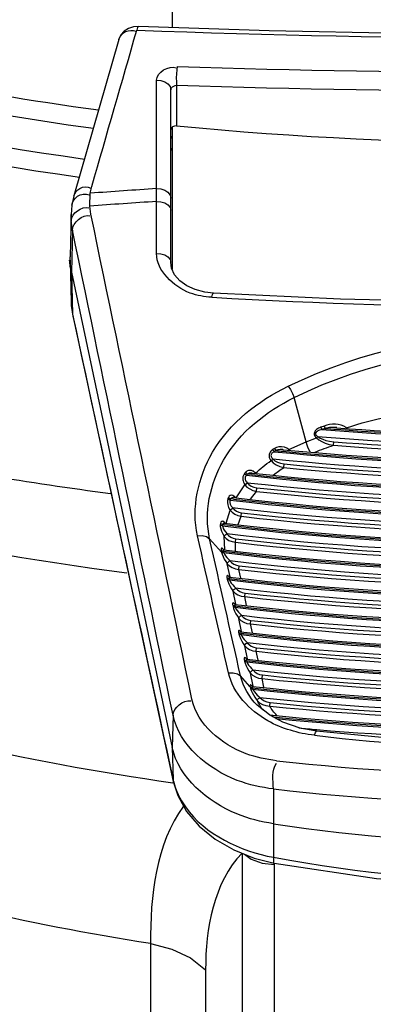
# Paper-space layout 'Sheet' of a CAD drawing. Header units: inches. Extents: x 0.2 to 10.8, y 0.2 to 8.3.
# Tile 389 of 545: x 7.6304 to 7.6849, y 3.9594 to 4.1109. Entities that reach past the tile are written whole.
import ezdxf

# ---------------------------------------------------------------- set-up
doc = ezdxf.new("R2010")
doc.units = ezdxf.units.IN
doc.header["$MEASUREMENT"] = 0
doc.layers.get('0').update_dxf_attribs({"lineweight": 5})

psp = doc.layouts.new('Sheet')

# ---------------------------------------------------------------- linework, layer by layer
at = {"color": 0, "linetype": 'ByBlock', "lineweight": -3}
for p, q in [((7.653877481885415, 4.123502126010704), (7.653877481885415, 4.109654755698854)), ((7.645680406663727, 4.107823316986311), (7.638781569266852, 4.083766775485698)), ((7.651497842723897, 4.074917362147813), (7.651497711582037, 4.101575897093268)), ((7.654584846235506, 4.100807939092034), (7.654584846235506, 4.09454468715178)), ((7.653677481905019, 4.073559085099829), (7.653677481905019, 4.100118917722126)), ((7.653877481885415, 4.094340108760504), (7.653677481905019, 4.093984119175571)), ((7.653877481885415, 4.094340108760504), (7.653877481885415, 4.07249085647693)), ((7.653643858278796, 4.092713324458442), (7.653829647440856, 4.092692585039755)), ((7.653690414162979, 4.092921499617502), (7.653877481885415, 4.092907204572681)), ((7.653877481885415, 4.090779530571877), (7.653677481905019, 4.091153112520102)), ((7.641216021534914, 4.082201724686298), (7.641292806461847, 4.084181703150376)), ((7.641292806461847, 4.084181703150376), (7.641521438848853, 4.085213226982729)), ((7.638781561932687, 4.08376674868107), (7.638468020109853, 4.082344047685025)), ((7.638338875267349, 4.080890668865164), (7.638178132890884, 4.074379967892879)), ((7.638357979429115, 4.079963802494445), (7.63833887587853, 4.080890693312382)), ((7.638467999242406, 4.082343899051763), (7.638338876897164, 4.080890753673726)), ((7.641381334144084, 4.080986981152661), (7.641216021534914, 4.082201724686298)), ((7.638554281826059, 4.078521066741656), (7.638357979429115, 4.079963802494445)), ((7.638554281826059, 4.078521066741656), (7.638396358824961, 4.072035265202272)), ((7.638178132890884, 4.0738862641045), (7.638178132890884, 4.074379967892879)), ((7.638178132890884, 4.0738862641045), (7.638338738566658, 4.067381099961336)), ((7.638396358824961, 4.072035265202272), (7.653907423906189, 3.99891540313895)), ((7.638396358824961, 4.072035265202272), (7.638554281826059, 4.065582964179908)), ((7.638338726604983, 4.067381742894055), (7.638361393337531, 4.066894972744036)), ((7.638357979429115, 4.066967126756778), (7.638365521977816, 4.06689540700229)), ((7.638365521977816, 4.06689540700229), (7.638590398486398, 4.065283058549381)), ((7.638554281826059, 4.065582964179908), (7.654064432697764, 3.993692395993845)), ((7.638554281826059, 4.065582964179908), (7.638590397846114, 4.065283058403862)), ((7.674497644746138, 4.045928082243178), (7.672689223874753, 4.052761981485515)), ((7.677292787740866, 4.048371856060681), (7.676799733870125, 4.048197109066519)), ((7.676799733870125, 4.048197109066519), (7.676956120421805, 4.047837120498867)), ((7.677446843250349, 4.048011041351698), (7.676956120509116, 4.047837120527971)), ((7.677292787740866, 4.048371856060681), (7.677446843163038, 4.048011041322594)), ((7.680671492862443, 4.048148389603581), (7.680614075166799, 4.048032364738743)), ((7.680722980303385, 4.048116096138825), (7.680671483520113, 4.048148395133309)), ((7.680722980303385, 4.048116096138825), (7.680679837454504, 4.048028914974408)), ((7.674497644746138, 4.045928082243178), (7.676118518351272, 4.046549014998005)), ((7.676118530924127, 4.046549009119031), (7.676327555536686, 4.046744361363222)), ((7.669645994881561, 4.04493009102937), (7.669359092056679, 4.044746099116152)), ((7.669359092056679, 4.044746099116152), (7.669593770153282, 4.044424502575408)), ((7.669876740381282, 4.044605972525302), (7.669593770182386, 4.044424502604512)), ((7.669645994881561, 4.04493009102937), (7.669876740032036, 4.044605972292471)), ((7.671842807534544, 4.04476630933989), (7.671796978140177, 4.044672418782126)), ((7.671879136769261, 4.044734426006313), (7.674497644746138, 4.045928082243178)), ((7.671965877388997, 4.044659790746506), (7.671879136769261, 4.044734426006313)), ((7.678725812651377, 4.045404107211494), (7.678770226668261, 4.045957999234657)), ((7.669119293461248, 4.043056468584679), (7.669421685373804, 4.043294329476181)), ((7.671083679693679, 4.041982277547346), (7.671138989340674, 4.042535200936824)), ((7.665206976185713, 4.041248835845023), (7.665036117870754, 4.041057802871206)), ((7.665036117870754, 4.041057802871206), (7.665330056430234, 4.040786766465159)), ((7.665206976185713, 4.041248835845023), (7.665498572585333, 4.040975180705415)), ((7.665498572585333, 4.040975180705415), (7.665330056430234, 4.040786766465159)), ((7.666183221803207, 4.040915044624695), (7.665498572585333, 4.040975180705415)), ((7.666179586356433, 4.040898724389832), (7.665498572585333, 4.040975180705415)), ((7.666707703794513, 4.041136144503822), (7.66636507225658, 4.04140259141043)), ((7.663728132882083, 4.037326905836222), (7.66510375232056, 4.039332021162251)), ((7.665103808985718, 4.039332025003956), (7.665468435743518, 4.039621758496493)), ((7.66685807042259, 4.038321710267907), (7.666919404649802, 4.038874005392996)), ((7.662574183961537, 4.037397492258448), (7.66248034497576, 4.037200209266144)), ((7.66248034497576, 4.037200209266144), (7.662809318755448, 4.036982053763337)), ((7.662574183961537, 4.037397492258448), (7.662901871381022, 4.037176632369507)), ((7.662901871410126, 4.037176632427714), (7.662809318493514, 4.036982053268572)), ((7.663336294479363, 4.037134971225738), (7.662901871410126, 4.037176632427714)), ((7.663333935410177, 4.037125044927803), (7.662901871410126, 4.037176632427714)), ((7.663680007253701, 4.037320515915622), (7.663447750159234, 4.037549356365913)), ((7.665940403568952, 4.037116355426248), (7.666858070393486, 4.038321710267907)), ((7.662811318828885, 4.03543941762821), (7.663211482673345, 4.035783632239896)), ((7.662191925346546, 4.033407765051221), (7.662811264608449, 4.035439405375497)), ((7.664081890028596, 4.03322257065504), (7.664512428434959, 4.034485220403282)), ((7.664512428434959, 4.034485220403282), (7.664577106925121, 4.035037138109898)), ((7.661335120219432, 4.033389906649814), (7.661307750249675, 4.033185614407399)), ((7.661307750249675, 4.033185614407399), (7.66165279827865, 4.033022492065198)), ((7.661335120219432, 4.033389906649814), (7.661679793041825, 4.033223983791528)), ((7.661679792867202, 4.033223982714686), (7.66165279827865, 4.033022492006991)), ((7.661912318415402, 4.033201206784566), (7.661679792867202, 4.033223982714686)), ((7.661910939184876, 4.03319558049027), (7.661679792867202, 4.033223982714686)), ((7.662073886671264, 4.033419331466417), (7.661911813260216, 4.033590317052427)), ((7.661489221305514, 4.02895047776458), (7.659667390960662, 4.031013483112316)), ((7.661984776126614, 4.02935839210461), (7.661917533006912, 4.031387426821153)), ((7.663641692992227, 4.030485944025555), (7.663707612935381, 4.031037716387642)), ((7.661636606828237, 4.0295398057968), (7.661580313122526, 4.029565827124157)), ((7.661875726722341, 4.029329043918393), (7.661636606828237, 4.0295398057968)), ((7.663670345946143, 4.029163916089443), (7.663641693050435, 4.030485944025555)), ((7.66143412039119, 4.029219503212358), (7.661777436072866, 4.029110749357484)), ((7.66143412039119, 4.029219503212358), (7.661476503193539, 4.029006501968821)), ((7.661476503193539, 4.029006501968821), (7.661819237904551, 4.028900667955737)), ((7.661476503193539, 4.029006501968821), (7.661489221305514, 4.02895047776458)), ((7.66148921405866, 4.028950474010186), (7.661835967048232, 4.02886278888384)), ((7.661752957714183, 4.029184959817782), (7.661777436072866, 4.029110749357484)), ((7.661777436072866, 4.029110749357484), (7.661804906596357, 4.028970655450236)), ((7.661804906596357, 4.028970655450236), (7.661819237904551, 4.028900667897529)), ((7.662808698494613, 4.025179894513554), (7.662383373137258, 4.027184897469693)), ((7.662612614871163, 4.027587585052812), (7.662767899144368, 4.027665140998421)), ((7.664167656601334, 4.026322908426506), (7.664232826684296, 4.026874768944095)), ((7.662324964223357, 4.02500624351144), (7.662667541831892, 4.024901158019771)), ((7.662324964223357, 4.02500624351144), (7.662369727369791, 4.024795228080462)), ((7.662495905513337, 4.025320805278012), (7.662442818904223, 4.025347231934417)), ((7.662703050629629, 4.025137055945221), (7.662495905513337, 4.025320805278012)), ((7.662700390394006, 4.025137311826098), (7.662639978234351, 4.024976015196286)), ((7.662639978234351, 4.024976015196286), (7.662667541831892, 4.024901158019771)), ((7.662667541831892, 4.024901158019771), (7.662712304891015, 4.024690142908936)), ((7.664454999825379, 4.024968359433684), (7.664167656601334, 4.026322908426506)), ((7.662369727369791, 4.024795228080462), (7.662712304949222, 4.02469014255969)), ((7.663250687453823, 4.023010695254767), (7.66327667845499, 4.023130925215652)), ((7.663701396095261, 4.020971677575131), (7.663275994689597, 4.022977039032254)), ((7.665059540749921, 4.022118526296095), (7.665123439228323, 4.02267053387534)), ((7.665346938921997, 4.020763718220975), (7.665059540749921, 4.022118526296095)), ((7.663217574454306, 4.020798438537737), (7.663560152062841, 4.020693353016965)), ((7.663217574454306, 4.020798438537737), (7.663262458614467, 4.020586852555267)), ((7.663262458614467, 4.020586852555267), (7.663605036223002, 4.020481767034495)), ((7.663388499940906, 4.021113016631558), (7.66333543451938, 4.021139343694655)), ((7.663596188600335, 4.020929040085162), (7.663388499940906, 4.021113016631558)), ((7.663593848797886, 4.020929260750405), (7.663532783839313, 4.020768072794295)), ((7.663532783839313, 4.020768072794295), (7.663560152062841, 4.020693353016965)), ((7.663560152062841, 4.020693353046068), (7.663605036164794, 4.020481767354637)), ((7.664593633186, 4.016765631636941), (7.664168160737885, 4.018771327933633)), ((7.665950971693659, 4.017916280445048), (7.666013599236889, 4.018468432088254)), ((7.6662384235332, 4.016561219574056), (7.665950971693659, 4.017916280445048)), ((7.664109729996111, 4.016592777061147), (7.664452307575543, 4.016487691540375)), ((7.664109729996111, 4.016592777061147), (7.66415473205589, 4.016380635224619)), ((7.66415473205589, 4.016380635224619), (7.664497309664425, 4.016275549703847)), ((7.664482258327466, 4.016724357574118), (7.664253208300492, 4.016922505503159)), ((7.664487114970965, 4.016723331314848), (7.664417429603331, 4.016590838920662)), ((7.664417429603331, 4.016590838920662), (7.664452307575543, 4.016487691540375)), ((7.664452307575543, 4.016487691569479), (7.664497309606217, 4.016275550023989)), ((7.665034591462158, 4.014601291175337), (7.665060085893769, 4.014721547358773)), ((7.665485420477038, 4.012561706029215), (7.665059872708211, 4.01456775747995)), ((7.665085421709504, 4.014688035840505), (7.665175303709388, 4.014819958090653)), ((7.665149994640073, 4.014853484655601), (7.665286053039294, 4.014970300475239)), ((7.665311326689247, 4.014936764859), (7.665465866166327, 4.015014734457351)), ((7.666841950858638, 4.01371616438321), (7.66690330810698, 4.01426845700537)), ((7.667129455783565, 4.012360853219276), (7.666841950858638, 4.01371616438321)), ((7.665001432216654, 4.012389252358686), (7.665344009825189, 4.012284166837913)), ((7.665001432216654, 4.012389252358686), (7.665046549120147, 4.012176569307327)), ((7.665046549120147, 4.012176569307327), (7.665389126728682, 4.012071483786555)), ((7.665303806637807, 4.012599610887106), (7.665145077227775, 4.012718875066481)), ((7.665374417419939, 4.012520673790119), (7.665303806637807, 4.012599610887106)), ((7.665379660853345, 4.012519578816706), (7.665309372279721, 4.012387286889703)), ((7.665309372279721, 4.012387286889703), (7.665344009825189, 4.012284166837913)), ((7.665344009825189, 4.012284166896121), (7.665389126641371, 4.012071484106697)), ((7.665876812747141, 4.008276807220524), (7.664426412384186, 4.009919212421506)), ((7.665925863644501, 4.010399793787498), (7.665951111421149, 4.010520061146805)), ((7.666376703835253, 4.008360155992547), (7.66595113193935, 4.010366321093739)), ((7.667732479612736, 4.009518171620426), (7.66779256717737, 4.010070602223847)), ((7.665876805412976, 4.008276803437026), (7.666212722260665, 4.008143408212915)), ((7.665876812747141, 4.008276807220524), (7.665893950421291, 4.008185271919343)), ((7.665893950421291, 4.008185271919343), (7.666235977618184, 4.008082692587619)), ((7.665893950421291, 4.008185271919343), (7.665947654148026, 4.007965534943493)), ((7.666078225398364, 4.008493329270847), (7.666025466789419, 4.008522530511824)), ((7.666272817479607, 4.008317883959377), (7.666078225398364, 4.008493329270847)), ((7.666249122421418, 4.008318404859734), (7.666197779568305, 4.008200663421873)), ((7.666197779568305, 4.008200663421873), (7.66621272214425, 4.008143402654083)), ((7.668017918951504, 4.008172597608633), (7.667732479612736, 4.009518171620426)), ((7.665947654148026, 4.007965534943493), (7.666288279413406, 4.007868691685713)), ((7.666235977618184, 4.008082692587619), (7.66628827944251, 4.007868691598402)), ((7.668857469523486, 4.003944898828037), (7.666983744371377, 4.005433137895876)), ((7.667018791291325, 4.006110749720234), (7.667353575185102, 4.005799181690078)), ((7.668914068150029, 4.005291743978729), (7.668972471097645, 4.005844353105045)), ((7.654027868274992, 4.003861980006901), (7.653907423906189, 3.99891540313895)), ((7.653907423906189, 3.99891540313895), (7.654027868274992, 3.993994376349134)), ((7.654027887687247, 3.993994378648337), (7.654064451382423, 3.993692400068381)), ((7.669505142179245, 3.992530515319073), (7.669477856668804, 3.987187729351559)), ((7.669477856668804, 3.987187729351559), (7.669505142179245, 3.982024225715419)), ((7.664717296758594, 3.711742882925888), (7.664717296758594, 3.982622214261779)), ((7.669646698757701, 3.98090007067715), (7.66963587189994, 3.981134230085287)), ((7.669646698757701, 3.709972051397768), (7.669646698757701, 3.98090007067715)), ((7.650547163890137, 3.968733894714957), (7.650547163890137, 3.72081086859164)), ((7.659039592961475, 3.964709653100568), (7.659039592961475, 3.717085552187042))]:
    psp.add_line(p, q, dxfattribs=at)
for points in [[(7.64872334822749, 4.109821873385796), (7.647955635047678, 4.109769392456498), (7.647169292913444, 4.109522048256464), (7.646510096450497, 4.109100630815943), (7.646016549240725, 4.108547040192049), (7.64570290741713, 4.107897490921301), (7.645680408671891, 4.10782333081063)], [(7.648723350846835, 4.109821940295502), (7.648586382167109, 4.109686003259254), (7.648456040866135, 4.109279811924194)], [(7.77103159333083, 4.109821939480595), (7.750918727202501, 4.109169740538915), (7.730405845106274, 4.108773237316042), (7.70986204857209, 4.108641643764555), (7.689318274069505, 4.108773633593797), (7.668805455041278, 4.109170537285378), (7.648723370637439, 4.109821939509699)], [(7.65468327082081, 4.103666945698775), (7.654606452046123, 4.103164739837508), (7.654554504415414, 4.10256625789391), (7.654532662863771, 4.10193181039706), (7.654543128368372, 4.101325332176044), (7.654584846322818, 4.100807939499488)], [(7.65149771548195, 4.101575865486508), (7.652157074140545, 4.101539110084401), (7.652764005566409, 4.101347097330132), (7.653252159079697, 4.101020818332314), (7.653568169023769, 4.100595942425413), (7.653677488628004, 4.100118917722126)], [(7.653677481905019, 4.100118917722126), (7.65370936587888, 4.100264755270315), (7.653802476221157, 4.10041309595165), (7.653949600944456, 4.100552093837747), (7.654139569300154, 4.100670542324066), (7.654357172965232, 4.10075830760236), (7.654584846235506, 4.100807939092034)], [(7.654584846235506, 4.09454468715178), (7.654247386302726, 4.094525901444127), (7.653951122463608, 4.094410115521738), (7.653877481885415, 4.094340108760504)], [(7.651497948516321, 4.084889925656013), (7.652157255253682, 4.0848531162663), (7.652764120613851, 4.08466107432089), (7.6532522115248, 4.084334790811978), (7.653568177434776, 4.083909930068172), (7.653677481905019, 4.083432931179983)], [(7.651497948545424, 4.082915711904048), (7.652157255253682, 4.082881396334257), (7.652764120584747, 4.082702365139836), (7.653252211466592, 4.082398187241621), (7.653568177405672, 4.082002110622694), (7.653677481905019, 4.081557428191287)], [(7.651497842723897, 4.074917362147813), (7.652157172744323, 4.074883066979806), (7.652764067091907, 4.074704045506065), (7.653252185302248, 4.074399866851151), (7.653568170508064, 4.074003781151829), (7.653677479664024, 4.073561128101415)], [(7.660252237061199, 4.068824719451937), (7.658950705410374, 4.068979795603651), (7.657450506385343, 4.069373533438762), (7.6561475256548, 4.06996293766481), (7.65507653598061, 4.070724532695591), (7.654282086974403, 4.071629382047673), (7.653807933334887, 4.072638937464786), (7.653677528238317, 4.073561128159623)], [(7.659978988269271, 4.068188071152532), (7.66008299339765, 4.068582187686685), (7.660192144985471, 4.06879442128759), (7.660252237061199, 4.068824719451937)], [(7.759502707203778, 4.068824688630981), (7.73997558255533, 4.067890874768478), (7.719936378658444, 4.067412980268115), (7.699849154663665, 4.067412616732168), (7.679810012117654, 4.067889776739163), (7.660252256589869, 4.068824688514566)], [(7.671727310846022, 4.054485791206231), (7.672091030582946, 4.05399167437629), (7.672425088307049, 4.053393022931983), (7.672689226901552, 4.052761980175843)], [(7.676799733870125, 4.048197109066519), (7.676602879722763, 4.048118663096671), (7.67642672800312, 4.048032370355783), (7.676271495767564, 4.04793950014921), (7.676136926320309, 4.047840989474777), (7.676022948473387, 4.047737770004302), (7.675926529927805, 4.047626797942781), (7.675843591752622, 4.04749656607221), (7.675785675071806, 4.047350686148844), (7.675762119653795, 4.047197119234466), (7.675776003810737, 4.047045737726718), (7.67582253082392, 4.046906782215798), (7.675892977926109, 4.04678390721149), (7.675980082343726, 4.0466764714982), (7.676078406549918, 4.046583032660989)], [(7.676956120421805, 4.047837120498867), (7.67676519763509, 4.047790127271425), (7.676594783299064, 4.047737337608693), (7.676445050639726, 4.047679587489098), (7.676315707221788, 4.047617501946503), (7.676206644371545, 4.04755169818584), (7.676115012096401, 4.04748026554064), (7.676036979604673, 4.04739555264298), (7.675983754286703, 4.047299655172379), (7.675964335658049, 4.0471976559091), (7.675981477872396, 4.047096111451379), (7.676030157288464, 4.047001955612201), (7.676101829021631, 4.046917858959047), (7.676189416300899, 4.046843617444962), (7.676287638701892, 4.046778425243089)], [(7.676118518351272, 4.046549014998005), (7.676468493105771, 4.046247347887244), (7.676915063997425, 4.045974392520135), (7.677444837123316, 4.045737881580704), (7.678049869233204, 4.04554485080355), (7.678725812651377, 4.045404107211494)], [(7.676327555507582, 4.046744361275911), (7.676653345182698, 4.046520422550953), (7.677070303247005, 4.046324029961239), (7.677566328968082, 4.046161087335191), (7.678134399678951, 4.046036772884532), (7.678770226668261, 4.045957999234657)], [(7.669359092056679, 4.044746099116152), (7.669245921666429, 4.044663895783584), (7.669147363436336, 4.044575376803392), (7.669060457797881, 4.044478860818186), (7.6689842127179, 4.044372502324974), (7.668919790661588, 4.044255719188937), (7.668868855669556, 4.04412768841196), (7.668834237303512, 4.043989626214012), (7.668818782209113, 4.043847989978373), (7.66882246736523, 4.043709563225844), (7.668843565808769, 4.043576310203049), (7.668881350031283, 4.043446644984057), (7.668935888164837, 4.043320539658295), (7.669006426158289, 4.043200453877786), (7.66909051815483, 4.043089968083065)], [(7.671842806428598, 4.044766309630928), (7.671538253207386, 4.044971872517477), (7.671165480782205, 4.045116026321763), (7.670739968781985, 4.045186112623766), (7.670327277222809, 4.045170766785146), (7.669960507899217, 4.045081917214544), (7.669645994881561, 4.04493009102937)], [(7.670980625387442, 4.04473345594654), (7.670919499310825, 4.044738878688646), (7.670523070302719, 4.04474291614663), (7.670173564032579, 4.044696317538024), (7.669876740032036, 4.044605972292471)], [(7.67515700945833, 4.044421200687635), (7.675089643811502, 4.044519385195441), (7.674854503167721, 4.044958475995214), (7.674652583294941, 4.045438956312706), (7.674497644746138, 4.045928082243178)], [(7.669593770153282, 4.044424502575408), (7.669488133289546, 4.044373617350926), (7.669396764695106, 4.044318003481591), (7.669316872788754, 4.044256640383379), (7.669247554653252, 4.044188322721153), (7.669189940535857, 4.044112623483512), (7.669145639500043, 4.044028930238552), (7.669117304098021, 4.043937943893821), (7.669107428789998, 4.043843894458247), (7.669115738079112, 4.043751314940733), (7.66914050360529, 4.043661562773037), (7.66918108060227, 4.043573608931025), (7.669237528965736, 4.043487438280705), (7.669309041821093, 4.043404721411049)], [(7.669119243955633, 4.043056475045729), (7.669443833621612, 4.042715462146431), (7.669891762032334, 4.042404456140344), (7.670450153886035, 4.042150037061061), (7.671083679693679, 4.041982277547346)], [(7.669309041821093, 4.043404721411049), (7.669702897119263, 4.043037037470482), (7.670093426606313, 4.042810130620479), (7.670582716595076, 4.042635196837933), (7.671138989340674, 4.042535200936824)], [(7.66636507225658, 4.04140259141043), (7.666318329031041, 4.041431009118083), (7.666118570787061, 4.041504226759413), (7.665938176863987, 4.041534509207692), (7.665777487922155, 4.04153332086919), (7.665632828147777, 4.041507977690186), (7.665503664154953, 4.041463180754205), (7.66538961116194, 4.041402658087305), (7.665290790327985, 4.041330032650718), (7.665206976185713, 4.041248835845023)], [(7.665036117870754, 4.041057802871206), (7.6649676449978, 4.040969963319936), (7.664911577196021, 4.040878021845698), (7.66486504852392, 4.040779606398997), (7.664826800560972, 4.040671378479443), (7.664797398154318, 4.040550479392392), (7.664778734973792, 4.040414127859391), (7.664774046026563, 4.040261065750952), (7.664787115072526, 4.040093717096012), (7.664821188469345, 4.039916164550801), (7.664879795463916, 4.039730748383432), (7.664966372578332, 4.039542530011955), (7.665078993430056, 4.039365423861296)], [(7.665330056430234, 4.040786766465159), (7.66526924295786, 4.040730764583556), (7.665220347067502, 4.040671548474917), (7.665180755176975, 4.040607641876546), (7.665149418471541, 4.040536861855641), (7.665126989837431, 4.040457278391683), (7.665115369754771, 4.040366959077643), (7.665117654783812, 4.040264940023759), (7.665137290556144, 4.040152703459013), (7.665177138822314, 4.040032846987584), (7.665240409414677, 4.039906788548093), (7.665330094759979, 4.039777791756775), (7.665443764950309, 4.039655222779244)], [(7.66620257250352, 4.041135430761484), (7.666178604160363, 4.041137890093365), (7.66602640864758, 4.041143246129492), (7.665890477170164, 4.041131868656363), (7.665770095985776, 4.041106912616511), (7.665664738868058, 4.041070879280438), (7.665574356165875, 4.041026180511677), (7.665498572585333, 4.040975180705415)], [(7.66510375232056, 4.039332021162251), (7.665414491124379, 4.038985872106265), (7.665827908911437, 4.038687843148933), (7.666320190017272, 4.038460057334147), (7.66685807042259, 4.038321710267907)], [(7.665468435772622, 4.039621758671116), (7.665723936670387, 4.039354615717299), (7.666065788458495, 4.039129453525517), (7.666473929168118, 4.038964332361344), (7.666919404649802, 4.038874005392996)], [(7.66248034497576, 4.037200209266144), (7.662401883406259, 4.036928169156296), (7.662390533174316, 4.036597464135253), (7.66245057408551, 4.036222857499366), (7.662585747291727, 4.035831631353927), (7.662787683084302, 4.035472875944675)], [(7.663447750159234, 4.037549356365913), (7.66321629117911, 4.037675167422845), (7.663006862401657, 4.037708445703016), (7.662825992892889, 4.037664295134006), (7.662680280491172, 4.037555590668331), (7.662574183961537, 4.037397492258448)], [(7.662809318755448, 4.036982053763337), (7.66275147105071, 4.036804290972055), (7.662758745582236, 4.03658469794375), (7.662834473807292, 4.036332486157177), (7.662980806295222, 4.036065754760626), (7.663187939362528, 4.035817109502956)], [(7.663358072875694, 4.037362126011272), (7.663287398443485, 4.037366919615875), (7.663121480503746, 4.037344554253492), (7.662991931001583, 4.037277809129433), (7.662901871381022, 4.037176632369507)], [(7.663211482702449, 4.035783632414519), (7.66345918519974, 4.035512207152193), (7.663785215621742, 4.035287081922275), (7.664166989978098, 4.03512481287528), (7.664577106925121, 4.035037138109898)], [(7.662811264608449, 4.035439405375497), (7.66312090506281, 4.035097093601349), (7.663526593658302, 4.034811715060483), (7.664001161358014, 4.034602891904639), (7.664512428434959, 4.034485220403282)], [(7.661307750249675, 4.033185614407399), (7.661306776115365, 4.032911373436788), (7.661367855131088, 4.032567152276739), (7.661493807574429, 4.032174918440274), (7.661676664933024, 4.031774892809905), (7.661893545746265, 4.031421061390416)], [(7.661911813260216, 4.033590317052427), (7.661694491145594, 4.033710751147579), (7.66151970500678, 4.033705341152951), (7.661398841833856, 4.03359251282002), (7.661335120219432, 4.033389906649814)], [(7.66165279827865, 4.033022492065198), (7.661671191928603, 4.032839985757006), (7.661750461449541, 4.032608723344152), (7.661891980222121, 4.032342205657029), (7.662085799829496, 4.032067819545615), (7.662307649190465, 4.031822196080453)], [(7.66193512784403, 4.033432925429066), (7.661825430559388, 4.033426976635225), (7.661723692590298, 4.033356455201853), (7.661679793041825, 4.033223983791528)], [(7.65779371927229, 4.031484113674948), (7.658530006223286, 4.031515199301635), (7.659185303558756, 4.031350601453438), (7.659667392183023, 4.0310134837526)], [(7.661917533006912, 4.031387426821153), (7.662232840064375, 4.031054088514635), (7.662644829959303, 4.030780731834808), (7.663125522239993, 4.030586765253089), (7.663641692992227, 4.030485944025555)], [(7.661917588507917, 4.031387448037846), (7.661987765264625, 4.031543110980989), (7.662141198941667, 4.031691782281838), (7.662331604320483, 4.031788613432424)], [(7.662331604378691, 4.031788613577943), (7.662582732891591, 4.031516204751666), (7.662912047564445, 4.031289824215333), (7.663296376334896, 4.031126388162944), (7.663707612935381, 4.031037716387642)], [(7.661580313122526, 4.029565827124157), (7.661534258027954, 4.029575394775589), (7.661496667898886, 4.029571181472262), (7.661466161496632, 4.029554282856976), (7.661442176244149, 4.029524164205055), (7.661425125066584, 4.02947887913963), (7.66141641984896, 4.029415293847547), (7.661418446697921, 4.029329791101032), (7.66143412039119, 4.029219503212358)], [(7.661489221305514, 4.02895047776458), (7.661578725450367, 4.028661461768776), (7.661723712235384, 4.028308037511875), (7.661921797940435, 4.027909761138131), (7.662146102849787, 4.027526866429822), (7.662358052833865, 4.027218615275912)], [(7.661836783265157, 4.02934379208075), (7.661830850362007, 4.02934441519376), (7.661798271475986, 4.029343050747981), (7.661773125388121, 4.029332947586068), (7.661754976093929, 4.029313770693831), (7.66174438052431, 4.029284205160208), (7.661742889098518, 4.029242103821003), (7.661752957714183, 4.029184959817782)], [(7.661835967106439, 4.028862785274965), (7.661943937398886, 4.028664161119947), (7.662106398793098, 4.028420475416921), (7.662319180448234, 4.028145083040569), (7.662552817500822, 4.027879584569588), (7.662767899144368, 4.027665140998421)], [(7.662383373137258, 4.027184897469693), (7.662707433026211, 4.02686190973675), (7.663132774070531, 4.026597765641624), (7.663631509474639, 4.026413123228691), (7.664167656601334, 4.026322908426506)], [(7.662383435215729, 4.02718492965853), (7.662409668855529, 4.027305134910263), (7.662500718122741, 4.027437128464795), (7.662637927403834, 4.027553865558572)], [(7.662793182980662, 4.027631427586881), (7.663054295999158, 4.027360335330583), (7.663398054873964, 4.027132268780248), (7.663801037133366, 4.026965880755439), (7.664232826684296, 4.026874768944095)], [(7.662442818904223, 4.025347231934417), (7.662400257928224, 4.025357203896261), (7.662366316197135, 4.025353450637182), (7.662339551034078, 4.025337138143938), (7.662319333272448, 4.025307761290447), (7.662306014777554, 4.025263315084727), (7.662300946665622, 4.025200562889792), (7.662306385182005, 4.025115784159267), (7.662324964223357, 4.02500624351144)], [(7.662369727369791, 4.024795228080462), (7.66246028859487, 4.024483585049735), (7.662617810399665, 4.024095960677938), (7.662827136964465, 4.023677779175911), (7.663047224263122, 4.023305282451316), (7.663250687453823, 4.023010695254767)], [(7.662712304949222, 4.02469014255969), (7.662823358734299, 4.024476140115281), (7.662999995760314, 4.024209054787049), (7.6632242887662, 4.023920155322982), (7.663453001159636, 4.023662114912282), (7.663659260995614, 4.023457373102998)], [(7.663302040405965, 4.023097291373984), (7.663392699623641, 4.023229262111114), (7.663529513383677, 4.023346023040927), (7.663684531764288, 4.023423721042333)], [(7.663684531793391, 4.023423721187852), (7.663945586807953, 4.023153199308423), (7.664289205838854, 4.022925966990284), (7.664691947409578, 4.022760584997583), (7.665123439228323, 4.02267053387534)], [(7.663275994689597, 4.022977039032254), (7.663600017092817, 4.022654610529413), (7.664025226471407, 4.022391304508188), (7.664523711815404, 4.022207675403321), (7.665059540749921, 4.022118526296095)], [(7.66333543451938, 4.021139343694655), (7.663292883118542, 4.021149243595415), (7.663258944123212, 4.021145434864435), (7.663232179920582, 4.0211290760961), (7.663211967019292, 4.021099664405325), (7.66319865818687, 4.021055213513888), (7.663193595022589, 4.020992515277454), (7.663199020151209, 4.020907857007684), (7.663217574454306, 4.020798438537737)], [(7.663262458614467, 4.020586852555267), (7.663352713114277, 4.020276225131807), (7.663509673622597, 4.019889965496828), (7.66371869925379, 4.019472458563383), (7.663939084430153, 4.019099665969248), (7.664142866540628, 4.018804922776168)], [(7.663605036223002, 4.020481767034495), (7.663715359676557, 4.020268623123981), (7.66389104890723, 4.020002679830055), (7.664114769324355, 4.01971447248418), (7.664343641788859, 4.019456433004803), (7.664550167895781, 4.019251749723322)], [(7.66416822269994, 4.018771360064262), (7.664193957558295, 4.01889159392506), (7.664284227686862, 4.01902354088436)], [(7.664258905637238, 4.019057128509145), (7.6643953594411, 4.01917392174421), (7.664550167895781, 4.019251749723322)], [(7.664575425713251, 4.019218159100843), (7.664836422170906, 4.018948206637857), (7.665179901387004, 4.018721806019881), (7.665582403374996, 4.018557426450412), (7.666013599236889, 4.018468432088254)], [(7.664168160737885, 4.018771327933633), (7.664492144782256, 4.018449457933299), (7.664917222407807, 4.018186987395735), (7.665415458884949, 4.018004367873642), (7.665950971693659, 4.017916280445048)], [(7.664253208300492, 4.016922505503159), (7.664147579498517, 4.016938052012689), (7.664095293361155, 4.016868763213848), (7.664087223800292, 4.016744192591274), (7.664109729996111, 4.016592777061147)], [(7.66415473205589, 4.016380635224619), (7.664244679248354, 4.016071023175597), (7.664401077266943, 4.015686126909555), (7.664609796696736, 4.015269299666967), (7.664830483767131, 4.014896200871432), (7.665034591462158, 4.014601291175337)], [(7.664497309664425, 4.016275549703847), (7.664606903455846, 4.016063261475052), (7.664781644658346, 4.015798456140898), (7.665004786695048, 4.015510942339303), (7.665233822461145, 4.015252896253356), (7.665440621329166, 4.015048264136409)], [(7.665059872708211, 4.01456775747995), (7.665383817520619, 4.014246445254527), (7.665808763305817, 4.01398480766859), (7.666306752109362, 4.013803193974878), (7.666841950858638, 4.01371616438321)], [(7.665465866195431, 4.01501473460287), (7.665726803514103, 4.014745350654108), (7.6660701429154, 4.01451977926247), (7.666472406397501, 4.014356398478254), (7.66690330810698, 4.01426845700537)], [(7.665145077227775, 4.012718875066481), (7.665039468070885, 4.012734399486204), (7.664987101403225, 4.01266522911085), (7.664978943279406, 4.012540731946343), (7.665001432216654, 4.012389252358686)], [(7.665046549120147, 4.012176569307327), (7.665136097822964, 4.011868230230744), (7.665291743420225, 4.011485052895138), (7.665500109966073, 4.011068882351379), (7.665721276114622, 4.010695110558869), (7.665925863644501, 4.010399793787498)], [(7.665389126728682, 4.012071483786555), (7.665497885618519, 4.011860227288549), (7.665671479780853, 4.011596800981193), (7.6658940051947, 4.011309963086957), (7.666123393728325, 4.011051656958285), (7.666330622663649, 4.010846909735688)], [(7.662567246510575, 4.010390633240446), (7.66329834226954, 4.010418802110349), (7.663948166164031, 4.010254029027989), (7.664426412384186, 4.009919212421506)], [(7.66595113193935, 4.010366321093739), (7.666275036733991, 4.010045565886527), (7.666699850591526, 4.009784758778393), (7.66719759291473, 4.009604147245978), (7.667732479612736, 4.009518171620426)], [(7.665976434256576, 4.010486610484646), (7.666065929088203, 4.010618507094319), (7.666201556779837, 4.01073533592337), (7.666355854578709, 4.010813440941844)], [(7.666355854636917, 4.010813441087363), (7.666616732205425, 4.01054462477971), (7.666959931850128, 4.010319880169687), (7.667361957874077, 4.010157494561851), (7.66779256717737, 4.010070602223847)], [(7.666025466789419, 4.008522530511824), (7.665982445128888, 4.008536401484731), (7.66594759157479, 4.008537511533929), (7.665919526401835, 4.008527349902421), (7.665897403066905, 4.008506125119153), (7.665881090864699, 4.008472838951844), (7.665871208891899, 4.008425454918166), (7.665869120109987, 4.008361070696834), (7.665876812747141, 4.008276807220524)], [(7.665947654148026, 4.007965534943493), (7.66604113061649, 4.007692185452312), (7.666196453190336, 4.007357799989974), (7.666398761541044, 4.006996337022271), (7.666613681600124, 4.006659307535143), (7.666814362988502, 4.006374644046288), (7.666991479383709, 4.006144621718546)], [(7.666288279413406, 4.007868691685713), (7.666396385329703, 4.007685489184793), (7.666565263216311, 4.007459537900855), (7.666778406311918, 4.007213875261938), (7.667000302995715, 4.00698373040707), (7.667204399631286, 4.006788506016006), (7.667382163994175, 4.006630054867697)], [(7.667018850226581, 4.006110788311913), (7.667026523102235, 4.006231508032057), (7.667109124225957, 4.006374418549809), (7.667247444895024, 4.006506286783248), (7.667409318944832, 4.006596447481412)], [(7.667353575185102, 4.005799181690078), (7.667798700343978, 4.005544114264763), (7.668331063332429, 4.005368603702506), (7.668914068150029, 4.005291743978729)], [(7.667409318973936, 4.006596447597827), (7.667684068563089, 4.006331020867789), (7.668050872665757, 4.006104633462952), (7.66849074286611, 4.005936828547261), (7.668972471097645, 4.005844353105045)], [(7.676135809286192, 4.001409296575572), (7.673589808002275, 4.001885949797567), (7.670951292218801, 4.002792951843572), (7.668857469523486, 4.003944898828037)], [(7.675790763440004, 4.000785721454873), (7.675946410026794, 4.001211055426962), (7.676095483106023, 4.001402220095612), (7.676135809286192, 4.001409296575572)], [(7.743619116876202, 4.00140929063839), (7.730454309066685, 4.000140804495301), (7.716764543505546, 3.999481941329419), (7.703020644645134, 3.999481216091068), (7.689330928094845, 4.000138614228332), (7.676135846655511, 4.001409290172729)], [(7.654064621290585, 3.993691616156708), (7.654760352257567, 3.991517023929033), (7.656128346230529, 3.989067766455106), (7.658068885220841, 3.986799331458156), (7.660508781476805, 3.98480829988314), (7.663365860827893, 3.983157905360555), (7.666540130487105, 3.981899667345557), (7.669581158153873, 3.981131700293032)], [(7.665019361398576, 3.982502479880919), (7.666050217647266, 3.981746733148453), (7.667751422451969, 3.981117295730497), (7.669646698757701, 3.98090007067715)], [(7.669581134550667, 3.981131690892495), (7.685348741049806, 3.978735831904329), (7.701669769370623, 3.97749400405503), (7.718054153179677, 3.977492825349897), (7.734375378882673, 3.97873230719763), (7.750173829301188, 3.981131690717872)], [(7.650547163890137, 3.968733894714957), (7.653825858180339, 3.967910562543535), (7.656716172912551, 3.966540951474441), (7.659039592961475, 3.964709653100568)]]:
    psp.add_lwpolyline(points, dxfattribs=at)
for centre, radius, start, end in [((7.709877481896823, 5.695500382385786), 1.58740929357, 267.7825076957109, 272.217492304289), ((7.709877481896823, 5.841551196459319), 1.738760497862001, 268.1809301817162, 271.8190698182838), ((7.709877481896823, 5.80978274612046), 1.7098690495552, 268.1468830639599, 271.85311693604), ((7.709877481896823, 4.673253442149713), 0.5813442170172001, 264.5422513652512, 275.4577486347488), ((7.709575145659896, 3.174146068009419), 0.9125937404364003, 93.64875249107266, 94.2910106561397), ((7.709574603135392, 3.17217988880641), 0.9125856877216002, 93.64875038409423, 94.29584880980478), ((7.709877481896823, 4.906479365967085), 0.8397750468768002, 266.5935423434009, 273.4064576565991), ((7.709877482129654, 4.440561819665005), 0.3941021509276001, 265.2082076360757, 274.7917923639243), ((7.70966592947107, 4.439954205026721), 0.3932651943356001, 265.3006545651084, 265.5604767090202), ((7.709877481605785, 4.443270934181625), 0.3965883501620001, 265.567096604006, 274.4329284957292), ((7.70987748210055, 4.442713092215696), 0.3957961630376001, 265.5606945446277, 274.4392694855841), ((7.709877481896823, 4.440555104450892), 0.3952067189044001, 265.1243722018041, 274.875627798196), ((7.709457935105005, 4.433605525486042), 0.3910080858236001, 264.1900776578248, 264.3495782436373), ((7.709877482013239, 4.438236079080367), 0.3954203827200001, 264.3547861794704, 275.6452004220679), ((7.709877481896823, 4.440090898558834), 0.3959142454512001, 265.4871390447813, 274.5128609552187), ((7.709877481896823, 4.44008207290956), 0.3953497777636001, 265.4871390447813, 274.5128609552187), ((7.709877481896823, 4.436131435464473), 0.3948842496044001, 264.1155839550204, 275.8844160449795), ((7.709877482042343, 4.436119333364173), 0.3937608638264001, 264.1280810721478, 275.8719189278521), ((7.709877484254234, 4.438806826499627), 0.3962254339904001, 264.3632582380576, 275.6367790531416), ((7.709877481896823, 4.435652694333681), 0.3955772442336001, 264.3720233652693, 275.6279766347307), ((7.709877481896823, 4.435644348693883), 0.3950132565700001, 264.3720233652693, 275.6279766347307), ((7.709877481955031, 4.431789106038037), 0.3935318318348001, 263.5002404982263, 276.4997595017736), ((7.709877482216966, 4.434453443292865), 0.3959732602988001, 263.6641811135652, 276.3358872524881), ((7.709877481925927, 4.433882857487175), 0.3951683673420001, 263.6545774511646, 276.3454191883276), ((7.709877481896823, 4.431818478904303), 0.3946724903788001, 263.5357196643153, 276.4642803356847), ((7.709877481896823, 4.431325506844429), 0.3947956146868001, 263.7532247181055, 276.2467752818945), ((7.709877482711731, 4.427541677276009), 0.3933856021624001, 263.1281585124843, 276.8718410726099), ((7.709877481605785, 4.430189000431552), 0.3958100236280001, 263.2469291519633, 276.7530813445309), ((7.70987748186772, 4.429616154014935), 0.3950028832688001, 263.2365920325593, 276.7634108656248), ((7.709877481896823, 4.431333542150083), 0.3953592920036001, 263.7532247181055, 276.2467752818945), ((7.709877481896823, 4.42758748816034), 0.3945427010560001, 263.2037845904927, 276.7962154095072), ((7.709877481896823, 4.427101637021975), 0.3952285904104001, 263.4089595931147, 276.5910404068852), ((7.709877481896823, 4.42709378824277), 0.3946650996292, 263.4089595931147, 276.5910404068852), ((7.709877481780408, 4.423370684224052), 0.3933158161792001, 262.9572088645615, 277.0427911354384), ((7.709877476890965, 4.426002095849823), 0.3957243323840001, 263.0379444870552, 276.9620916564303), ((7.709877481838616, 4.425428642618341), 0.3949165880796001, 263.0271522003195, 276.9728528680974), ((7.709877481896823, 4.423433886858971), 0.3944903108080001, 263.0741023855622, 276.9258976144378), ((7.709877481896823, 4.422942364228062), 0.3946148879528, 263.281015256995, 276.7189847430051), ((7.709877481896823, 4.422950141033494), 0.3951783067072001, 263.281015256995, 276.7189847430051), ((7.709877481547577, 4.42189378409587), 0.3957172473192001, 263.0235944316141, 276.9764387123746), ((7.709877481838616, 4.419279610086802), 0.3933259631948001, 262.9818202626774, 277.0181797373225), ((7.709877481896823, 4.421320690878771), 0.3949098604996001, 263.0126732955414, 276.9873271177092), ((7.709877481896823, 4.419360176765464), 0.3945178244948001, 263.1419162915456, 276.8580837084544), ((7.709877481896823, 4.418871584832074), 0.3946453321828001, 263.3583092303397, 276.6416907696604), ((7.709877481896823, 4.417843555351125), 0.3957682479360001, 263.1490547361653, 276.8509452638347), ((7.709877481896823, 4.417271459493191), 0.3949618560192, 263.139797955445, 276.8602024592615), ((7.709877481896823, 4.418879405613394), 0.3952087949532, 263.3583092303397, 276.6416907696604), ((7.709877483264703, 4.415232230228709), 0.3933798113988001, 263.1138242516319, 276.8861753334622), ((7.709877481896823, 4.415311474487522), 0.3945703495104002, 263.2731832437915, 276.7268167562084), ((7.709877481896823, 4.414829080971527), 0.3952596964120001, 263.4893095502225, 276.5106904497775), ((7.709877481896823, 4.414821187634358), 0.3946961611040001, 263.4893095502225, 276.5106904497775), ((7.709877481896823, 4.413794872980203), 0.3958207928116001, 263.2800867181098, 276.7199132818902), ((7.709877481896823, 4.413223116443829), 0.3950147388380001, 263.2712308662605, 276.7287695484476), ((7.709877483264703, 4.411183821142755), 0.3934326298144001, 263.2456886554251, 276.7543108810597), ((7.709877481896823, 4.411261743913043), 0.3946218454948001, 263.4042967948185, 276.5957032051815), ((7.709877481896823, 4.410777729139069), 0.3953095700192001, 263.6201594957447, 276.3798405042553), ((7.709877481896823, 4.410769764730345), 0.3947459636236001, 263.6201594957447, 276.3798405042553), ((7.709877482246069, 4.409745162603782), 0.3958723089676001, 263.4109651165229, 276.5890344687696), ((7.709877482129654, 4.409173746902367), 0.3950665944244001, 263.4025027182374, 276.5974771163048), ((7.709877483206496, 4.407134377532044), 0.3934844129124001, 263.3773971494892, 276.6226028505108), ((7.709877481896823, 4.407210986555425), 0.3946723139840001, 263.5352577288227, 276.4647422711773), ((7.709877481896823, 4.406717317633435), 0.3947947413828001, 263.7508607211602, 276.2491392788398), ((7.709877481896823, 4.406725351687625), 0.3953584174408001, 263.7508607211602, 276.2491392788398), ((7.709877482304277, 4.405694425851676), 0.3959227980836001, 263.5416923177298, 276.4583076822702), ((7.709877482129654, 4.405123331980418), 0.3951174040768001, 263.5336286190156, 276.4663508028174), ((7.709877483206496, 4.403083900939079), 0.3935351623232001, 263.5089513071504, 276.4910482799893), ((7.709877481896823, 4.403159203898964), 0.3947217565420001, 263.6660686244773, 276.3339313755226), ((7.709877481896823, 4.40266384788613), 0.3948424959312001, 263.8814156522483, 276.1185843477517), ((7.709877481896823, 4.401071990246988), 0.395167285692, 263.6646131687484, 276.3353872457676), ((7.709877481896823, 4.402671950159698), 0.3954062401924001, 263.8814156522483, 276.1185843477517), ((7.709877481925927, 4.401642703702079), 0.3959723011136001, 263.6723753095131, 276.3276246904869), ((7.709877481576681, 4.399032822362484), 0.3935853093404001, 263.6415025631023, 276.3584974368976), ((7.709877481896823, 4.39911510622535), 0.3947788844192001, 263.820517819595, 276.1794821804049), ((7.709877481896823, 4.398632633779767), 0.3954681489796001, 264.0545196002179, 275.9454803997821), ((7.709877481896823, 4.398624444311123), 0.3949043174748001, 264.0545196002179, 275.9454803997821), ((7.70987748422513, 4.397111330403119), 0.395307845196, 264.0436311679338, 275.9561211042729), ((7.709877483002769, 4.397710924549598), 0.3961417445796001, 264.1336480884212, 275.8662035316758), ((7.709877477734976, 4.395123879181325), 0.3937775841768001, 264.165806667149, 275.8346521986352), ((7.709593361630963, 4.391421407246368), 0.3911768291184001, 264.6933095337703, 265.0953315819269), ((7.709877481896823, 4.285436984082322), 0.2866849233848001, 263.1714010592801, 276.8285989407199), ((7.709877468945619, 4.395451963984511), 0.395216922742, 265.1042525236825, 274.8959587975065), ((7.709877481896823, 4.353396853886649), 0.3587414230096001, 263.6147590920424, 276.3852409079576), ((7.663843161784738, 3.99611323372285), 0.0100413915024, 192.1816835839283, 193.8426377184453), ((7.709877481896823, 4.34878248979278), 0.3585322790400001, 263.5345260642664, 276.4654739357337), ((7.709877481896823, 4.254174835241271), 0.2700263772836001, 261.3954638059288, 278.6045361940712)]:
    psp.add_arc(centre, radius, start, end, dxfattribs=at)
for points, knots in [([(7.505602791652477, 4.129613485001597), (7.515846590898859, 4.124621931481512), (7.558984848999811, 4.105882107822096), (7.605146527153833, 4.094351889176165), (7.640410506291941, 4.089448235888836)], [0, 0, 0, 0, 0.2424591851, 1, 1, 1, 1]), ([(7.503333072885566, 4.127284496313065), (7.513689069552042, 4.122238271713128), (7.557299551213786, 4.103292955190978), (7.603966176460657, 4.091635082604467), (7.639616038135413, 4.086676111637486)], [0, 0, 0, 0, 0.242459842, 1, 1, 1, 1]), ([(7.440196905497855, 4.113486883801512), (7.453376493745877, 4.10180193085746), (7.514524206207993, 4.057016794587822), (7.589521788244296, 4.033296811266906), (7.646898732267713, 4.025762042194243)], [0, 0, 0, 0, 0.2333449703, 1, 1, 1, 1]), ([(7.645755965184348, 4.108012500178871), (7.645944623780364, 4.108450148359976), (7.646697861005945, 4.109282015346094), (7.647859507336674, 4.10930659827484), (7.648365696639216, 4.109110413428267)], [0, 0, 0, 0, 0.4674836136, 1, 1, 1, 1]), ([(7.645686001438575, 4.107821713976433), (7.645690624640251, 4.10783698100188), (7.64570033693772, 4.107867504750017), (7.645710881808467, 4.107897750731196), (7.6457163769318, 4.107912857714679)], [0, 0, 0, 0, 0.4980691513, 1, 1, 1, 1]), ([(7.6457163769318, 4.107912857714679), (7.645722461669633, 4.107929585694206), (7.645735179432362, 4.107962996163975), (7.645748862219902, 4.107996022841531), (7.645755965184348, 4.108012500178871)], [0, 0, 0, 0, 0.4980022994, 1, 1, 1, 1]), ([(7.638469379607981, 4.082343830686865), (7.638556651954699, 4.082876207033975), (7.639211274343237, 4.083996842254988), (7.640574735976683, 4.0841580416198), (7.641144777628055, 4.083939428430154)], [0, 0, 0, 0, 0.4691125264, 1, 1, 1, 1]), ([(7.638783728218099, 4.083766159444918), (7.638918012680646, 4.084238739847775), (7.639604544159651, 4.085218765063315), (7.640859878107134, 4.085214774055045), (7.641376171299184, 4.084982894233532)], [0, 0, 0, 0, 0.4646797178, 1, 1, 1, 1]), ([(7.644394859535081, 4.037951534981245), (7.631862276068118, 4.039572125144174), (7.58342960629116, 4.047697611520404), (7.536118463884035, 4.063225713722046), (7.503333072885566, 4.079201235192)], [0, 0, 0, 0, 0.2573321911, 1, 1, 1, 1]), ([(7.659978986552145, 4.068188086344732), (7.658853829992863, 4.068255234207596), (7.655165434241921, 4.068791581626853), (7.651498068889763, 4.072257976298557), (7.651497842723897, 4.074917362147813)], [0, 0, 0, 0, 0.2976746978, 1, 1, 1, 1]), ([(7.638396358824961, 4.072035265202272), (7.63833145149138, 4.072341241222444), (7.638203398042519, 4.072952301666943), (7.638122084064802, 4.07357316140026), (7.63810557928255, 4.073884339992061)], [0, 0, 0, 0, 0.5009358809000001, 1, 1, 1, 1]), ([(7.65779371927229, 4.031484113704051), (7.656834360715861, 4.035729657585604), (7.65909716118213, 4.046070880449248), (7.667106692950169, 4.05223210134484), (7.67172731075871, 4.054485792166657)], [0, 0, 0, 0, 0.458479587, 1, 1, 1, 1]), ([(7.659667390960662, 4.031013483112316), (7.65876238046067, 4.035016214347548), (7.660855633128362, 4.044750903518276), (7.668351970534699, 4.050614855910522), (7.672689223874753, 4.052761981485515)], [0, 0, 0, 0, 0.4588605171, 1, 1, 1, 1]), ([(7.679246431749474, 4.048141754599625), (7.678945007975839, 4.048164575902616), (7.678339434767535, 4.048161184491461), (7.677740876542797, 4.048073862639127), (7.677446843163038, 4.048011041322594)], [0, 0, 0, 0, 0.5013408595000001, 1, 1, 1, 1]), ([(7.680858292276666, 4.048012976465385), (7.680835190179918, 4.048029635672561), (7.680789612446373, 4.048063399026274), (7.680744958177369, 4.048098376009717), (7.680722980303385, 4.048116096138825)], [0, 0, 0, 0, 0.5022081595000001, 1, 1, 1, 1]), ([(7.675895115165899, 4.044367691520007), (7.676362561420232, 4.044548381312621), (7.677303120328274, 4.044902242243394), (7.67824982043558, 4.045239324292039), (7.678725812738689, 4.045404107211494)], [0, 0, 0, 0, 0.4987287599, 1, 1, 1, 1]), ([(7.666735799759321, 4.041104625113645), (7.66710283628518, 4.041454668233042), (7.667874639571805, 4.042134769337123), (7.66869403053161, 4.04275647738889), (7.669119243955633, 4.043056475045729)], [0, 0, 0, 0, 0.4935795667, 1, 1, 1, 1]), ([(7.669506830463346, 4.040860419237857), (7.669758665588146, 4.041058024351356), (7.670275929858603, 4.041444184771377), (7.670810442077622, 4.041806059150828), (7.671083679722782, 4.041982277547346)], [0, 0, 0, 0, 0.496105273, 1, 1, 1, 1]), ([(7.672094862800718, 4.001558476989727), (7.670893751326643, 4.001925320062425), (7.666797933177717, 4.003551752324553), (7.663270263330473, 4.007288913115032), (7.662567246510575, 4.010390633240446)], [0, 0, 0, 0, 0.2830939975, 1, 1, 1, 1]), ([(7.66998079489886, 3.996880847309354), (7.668384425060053, 3.997060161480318), (7.663015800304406, 3.99813971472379), (7.657732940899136, 4.002472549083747), (7.65692997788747, 4.006332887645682)], [0, 0, 0, 0, 0.2894757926, 1, 1, 1, 1]), ([(7.667278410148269, 4.005594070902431), (7.667231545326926, 4.005678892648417), (7.66714154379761, 4.005849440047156), (7.667058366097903, 4.006023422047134), (7.667018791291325, 4.006110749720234)], [0, 0, 0, 0, 0.502673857, 1, 1, 1, 1]), ([(7.667470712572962, 4.005265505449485), (7.667437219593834, 4.00531965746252), (7.667371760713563, 4.005428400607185), (7.667308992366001, 4.005538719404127), (7.667278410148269, 4.005594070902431)], [0, 0, 0, 0, 0.5017122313, 1, 1, 1, 1]), ([(7.667849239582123, 4.004706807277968), (7.667782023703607, 4.004797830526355), (7.667651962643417, 4.004981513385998), (7.66752954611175, 4.005170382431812), (7.667470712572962, 4.005265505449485)], [0, 0, 0, 0, 0.5028981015, 1, 1, 1, 1]), ([(7.669987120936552, 4.003849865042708), (7.669776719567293, 4.004072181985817), (7.669387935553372, 4.004531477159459), (7.669057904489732, 4.005035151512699), (7.668914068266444, 4.005291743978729)], [0, 0, 0, 0, 0.5099430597, 1, 1, 1, 1]), ([(7.669505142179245, 3.992530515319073), (7.667601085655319, 3.992757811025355), (7.661220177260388, 3.994094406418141), (7.654981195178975, 3.99927319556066), (7.654027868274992, 4.003861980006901)], [0, 0, 0, 0, 0.2903507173, 1, 1, 1, 1]), ([(7.669477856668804, 3.987187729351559), (7.667555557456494, 3.987480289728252), (7.661143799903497, 3.989054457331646), (7.654893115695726, 3.994268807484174), (7.653907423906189, 3.99891540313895)], [0, 0, 0, 0, 0.2904556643, 1, 1, 1, 1]), ([(7.654093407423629, 3.993710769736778), (7.654439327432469, 3.992306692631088), (7.657461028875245, 3.986183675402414), (7.66438082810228, 3.982966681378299), (7.669505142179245, 3.982024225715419)], [0, 0, 0, 0, 0.2172462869, 1, 1, 1, 1]), ([(7.669505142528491, 3.98202422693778), (7.669490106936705, 3.981810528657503), (7.669502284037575, 3.981506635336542), (7.669486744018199, 3.98113243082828), (7.669565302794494, 3.981052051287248)], [0, 0, 0, 0, 0.6558886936, 1, 1, 1, 1])]:
    psp.add_open_spline(points, degree=3, knots=knots, dxfattribs=at)
for points in [[(7.642566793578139, 4.096956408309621), (7.601053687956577, 4.102576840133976), (7.559786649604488, 4.113559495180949), (7.521412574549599, 4.130362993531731)], [(7.520341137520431, 4.12772599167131), (7.558807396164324, 4.110882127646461), (7.600163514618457, 4.099854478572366), (7.641771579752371, 4.094185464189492)], [(7.641521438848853, 4.085213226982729), (7.643830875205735, 4.09323602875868), (7.646142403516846, 4.101258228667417), (7.648456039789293, 4.10927982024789)], [(7.651497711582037, 4.101575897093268), (7.651497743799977, 4.102757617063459), (7.653410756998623, 4.103954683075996), (7.654490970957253, 4.103475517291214)], [(7.638357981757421, 4.079963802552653), (7.638388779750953, 4.081084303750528), (7.639981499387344, 4.082236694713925), (7.641066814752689, 4.081956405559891)], [(7.638554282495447, 4.078521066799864), (7.638587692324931, 4.079678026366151), (7.64009734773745, 4.080944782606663), (7.641234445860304, 4.080728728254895)], [(7.65692997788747, 4.006332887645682), (7.651756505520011, 4.031219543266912), (7.646573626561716, 4.056104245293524), (7.641381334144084, 4.080986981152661)], [(7.654027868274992, 4.003861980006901), (7.648879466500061, 4.02875030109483), (7.643721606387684, 4.053636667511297), (7.638554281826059, 4.078521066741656)], [(7.638617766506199, 4.065288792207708), (7.643746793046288, 4.041522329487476), (7.648883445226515, 4.017757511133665), (7.654027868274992, 3.993994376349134)], [(7.67172731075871, 4.054485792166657), (7.694586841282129, 4.065634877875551), (7.725168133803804, 4.065634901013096), (7.748027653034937, 4.054485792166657)], [(7.672689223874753, 4.052761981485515), (7.694940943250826, 4.063694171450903), (7.724814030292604, 4.063694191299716), (7.747065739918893, 4.052761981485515)], [(7.680722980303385, 4.048116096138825), (7.682873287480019, 4.04878306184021), (7.68504429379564, 4.049445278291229), (7.687273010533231, 4.049763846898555)], [(7.680671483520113, 4.048148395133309), (7.679718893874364, 4.048747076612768), (7.678324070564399, 4.048816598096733), (7.677301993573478, 4.048346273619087)], [(7.654002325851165, 3.993448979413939), (7.608231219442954, 3.999838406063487), (7.562396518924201, 4.014438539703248), (7.522805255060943, 4.038278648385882)], [(7.662567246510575, 4.010390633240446), (7.660973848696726, 4.017421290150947), (7.659382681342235, 4.02445245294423), (7.65779371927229, 4.031484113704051)], [(7.664426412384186, 4.009919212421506), (7.662837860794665, 4.016950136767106), (7.661251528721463, 4.023981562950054), (7.659667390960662, 4.031013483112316)], [(7.66698331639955, 4.005433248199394), (7.665766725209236, 4.006650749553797), (7.664808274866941, 4.008240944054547), (7.664426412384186, 4.009919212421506)], [(7.654027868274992, 4.003861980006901), (7.654062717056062, 4.005034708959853), (7.65562116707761, 4.006313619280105), (7.656768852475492, 4.006070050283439)], [(7.650547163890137, 3.968733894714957), (7.612488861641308, 3.974657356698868), (7.574633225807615, 3.986545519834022), (7.540852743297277, 4.005049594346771)], [(7.675790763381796, 4.000785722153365), (7.674541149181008, 4.000935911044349), (7.673298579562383, 4.001190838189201), (7.672094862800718, 4.001558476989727)], [(7.66950514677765, 3.992530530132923), (7.669416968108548, 3.993856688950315), (7.669181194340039, 3.995415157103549), (7.66996065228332, 3.996491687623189)], [(7.655668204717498, 3.989896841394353), (7.651322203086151, 3.984083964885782), (7.650548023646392, 3.975991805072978), (7.650547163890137, 3.968733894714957)], [(7.664650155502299, 3.982655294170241), (7.660282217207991, 3.978160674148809), (7.659040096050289, 3.970977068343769), (7.659039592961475, 3.964709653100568)], [(7.669505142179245, 3.982024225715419), (7.695950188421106, 3.977017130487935), (7.723804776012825, 3.977017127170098), (7.750249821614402, 3.982024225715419)]]:
    psp.add_open_spline(points, degree=3, dxfattribs=at)

doc.saveas('drawing.dxf')
